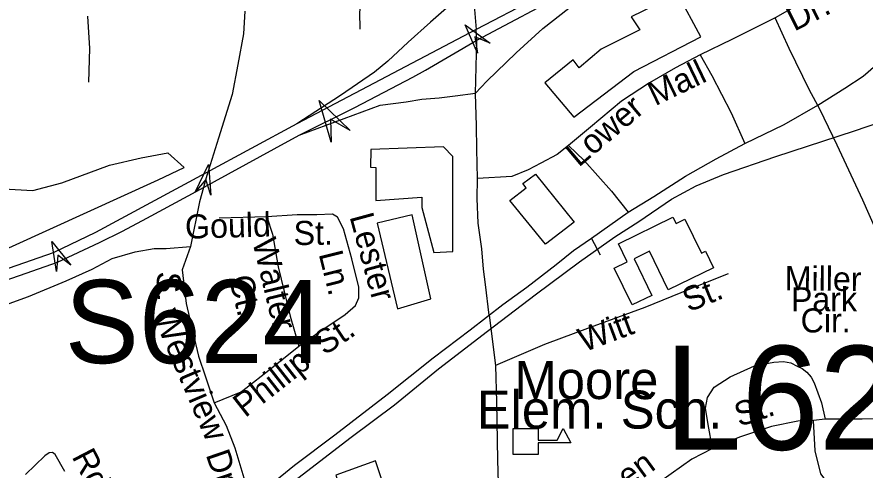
# Model space of a CAD drawing. Extents: x 1547597 to 1699558, y 810033 to 920809.
# Drawn here: x 1618038 to 1621385, y 853152 to 854939 of the extents above; entities that cross this region are included whole.
import ezdxf

# ---------------------------------------------------------------- set-up
doc = ezdxf.new("R2010")
doc.units = 0
for name, color, linetype in [('Exist Cultural Educational Facility High CELL', 7, 'Continuous'), ('Exist Cultural Educational Facility High Label', 7, 'Continuous'), ('Exist Cultural Shopping Center Building Footprint', 7, 'Continuous'), ('Exist Cultural Warehouse Building Footprint', 7, 'Continuous'), ('Exist Hydrographic Creek Single Shore', 7, 'Continuous'), ('Exist Hydrographic Pond Under 1500 Sq Ft', 7, 'Continuous'), ('Exist Railroad Mainline', 7, 'Continuous'), ('Exist Road Non-System Type 51', 7, 'Continuous'), ('Exist Road Non-System Type 51 Label', 7, 'Continuous'), ('Exist Road Primary Interstate Divided Center Attributed', 7, 'Continuous'), ('Exist Road Primary Interstate Ramp 1 Lane Attributed', 7, 'Continuous'), ('Exist Road Primary Interstate Structure Cantilever Sign Number Label', 7, 'Continuous'), ('Exist Road Primary Interstate Structure Ovrhead Sign Attributed CELL', 7, 'Continuous'), ('Exist Road Primary Interstate Structure Ovrhead Sign Number Label', 7, 'Continuous'), ('Exist Road Primary Interstate Structure Single Pole Tsign Attributed CELL', 7, 'Continuous'), ('Exist Road Primary US Structure Non-Sys NCDOT Attributed CELL', 7, 'Continuous'), ('Exist Road Primary US UnDivided 4 Lane Attributed', 7, 'Continuous')]:
    doc.layers.add(name, color=color, linetype=linetype)

msp = doc.modelspace()

# ---------------------------------------------------------------- linework, layer by layer
at = {"layer": 'Exist Cultural Educational Facility High CELL'}
msp.add_lwpolyline([(1619996.5, 853315.8), (1620094.4, 853315.8), (1620094.4, 853269.8), (1620169.5, 853269.8), (1620193.7, 853316.8), (1620222.9, 853260.2), (1620094.4, 853260.2), (1620094.4, 853214.2), (1619996.5, 853214.2)], close=True, dxfattribs=at)
at = {"layer": 'Exist Cultural Shopping Center Building Footprint'}
msp.add_lwpolyline([(1620235.6, 854543.7), (1620472.1, 854724.7), (1620736.4, 854860.4), (1620646, 855031), (1620461.6, 854940.5), (1620496.4, 854888.3), (1620343.4, 854811.7), (1620256.5, 854738.6), (1620232.1, 854769.9), (1620120.8, 854679.5)], close=True, dxfattribs=at)
at = {"layer": 'Exist Cultural Warehouse Building Footprint'}
for points in [[(1619453.4, 854215.2), (1619635.1, 854228.6), (1619635.1, 854188.4), (1619682.9, 854010.3), (1619757.9, 854013.7), (1619757.9, 854389.4), (1619721.1, 854427.7), (1619434.2, 854416.2), (1619432.3, 854347.3), (1619453.4, 854345.3)], [(1620083.9, 854319.4), (1620236.9, 854129.9), (1620124.1, 854043.8), (1619982.5, 854216.1), (1620047.6, 854265.8), (1620034.2, 854283.1)], [(1619459.1, 854125.7), (1619539.4, 853788.8), (1619671.4, 853827.1), (1619596.8, 854158.3)], [(1620411.5, 854045), (1620626.7, 854149.8), (1620639.1, 854124.4), (1620674, 854141.3), (1620739.2, 854007.5), (1620755.2, 854015.3), (1620786.7, 853950.5), (1620608, 853863.6), (1620534.2, 854015.2), (1620473.2, 853985.6), (1620543.6, 853841.1), (1620465.8, 853803.3), (1620394.9, 853949.1), (1620446, 853974)], [(1619295.6, 853132.2), (1619362.3, 852938.5), (1619518.2, 852990.5), (1619452.7, 853188.8)]]:
    msp.add_lwpolyline(points, close=True, dxfattribs=at)
at = {"layer": 'Exist Hydrographic Creek Single Shore'}
msp.add_lwpolyline([(1611594.1, 850857.9), (1612435.7, 851267.3), (1612822.7, 851531.9), (1613218.5, 851977.1), (1613319.3, 852016.9), (1613622.3, 852090.4), (1613757.8, 852160.1), (1613932.3, 852362.2), (1614064.9, 852556.6), (1614161.3, 852672.3), (1614372.7, 852674), (1614458.3, 852674), (1614584.2, 852789.9), (1615148.9, 852985.6), (1615306.6, 853204), (1615898.7, 853406.3), (1616283.8, 853510.1), (1617321.6, 853814.1), (1617885.8, 853975.5), (1618594.7, 854297), (1618697.7, 854345.4)], dxfattribs=at)
at = {"layer": 'Exist Hydrographic Pond Under 1500 Sq Ft'}
msp.add_lwpolyline([(1617885.8, 853975.5), (1617793.7, 854087.5), (1617777.3, 854285), (1617862.8, 854311.4), (1617984.5, 854262), (1618099.7, 854255.4), (1618214.8, 854285), (1618402.3, 854354.2), (1618527.3, 854383.8), (1618632.6, 854403.6), (1618697.7, 854345.4)], dxfattribs=at)
at = {"layer": 'Exist Railroad Mainline'}
for points in [[(1620826, 854318.2), (1621032.6, 854389.6), (1621343.6, 854489.6), (1621650.5, 854595.6), (1621961.6, 854699.6), (1622242.6, 854798.1), (1622615.9, 854910.1), (1622951.9, 855027.5), (1623255.9, 855128.9), (1623550.6, 855233.7), (1623868.5, 855565)], [(1619146.4, 853120.2), (1619356.2, 853281.4), (1619527.7, 853409.2), (1619701.5, 853551), (1619895, 853700.3), (1620082.8, 853844), (1620258.1, 853973.7), (1620397.2, 854071.7), (1620491.9, 854132.7), (1620621, 854220.9), (1620717.5, 854273.6), (1620826, 854318.2)]]:
    msp.add_lwpolyline(points, dxfattribs=at)
at = {"layer": 'Exist Road Non-System Type 51'}
for p, q in [((1619835.8, 855065.6), (1619850.1, 854890.5)), ((1619023.5, 854150.4), (1618835.5, 854145.3)), ((1620340.3, 854000.1), (1620304.9, 854067.4)), ((1619901.7, 853763.3), (1619926.4, 853564.9)), ((1621227.5, 853353.1), (1621181.6, 853347.8))]:
    msp.add_line(p, q, dxfattribs=at)
for points in [[(1621815.5, 855184.2), (1621789.8, 855214.7), (1621759.3, 855245.1), (1621745.3, 855261.5), (1621707.9, 855273.2), (1621683.8, 855270.1), (1621559, 855216), (1621379.8, 855118.6), (1621222.6, 855037.1), (1621106, 854978.9), (1621029.3, 854936)], [(1619392.3, 854890.6), (1619391.2, 854958.4), (1619399.2, 855015.3), (1619414.8, 855062)], [(1618937, 854962.5), (1618931.1, 854872.8), (1618909.7, 854752), (1618887.6, 854634.1), (1618833.2, 854461.7), (1618787.3, 854314.6), (1618758.2, 854209.6), (1618722.6, 854034.3)], [(1618316.2, 854942.6), (1618324.2, 854814.4), (1618320.3, 854682.6)], [(1621029.3, 854936), (1620858.3, 854850.6), (1620733.4, 854790.5)], [(1621205.7, 854575.6), (1621164.9, 854650.1), (1621085.5, 854815.2), (1621029.3, 854936)], [(1619846.9, 854637.8), (1619852.9, 854847.3), (1619850.1, 854890.5)], [(1620733.4, 854790.5), (1620636.8, 854738.1), (1620534, 854679.5), (1620422.9, 854607.3), (1620301.5, 854505.1), (1620214.6, 854432.4)], [(1620733.4, 854790.5), (1620780.1, 854707.9), (1620855.8, 854560.9), (1620910, 854440.1)], [(1619855.7, 854302.7), (1619852.7, 854417.9), (1619851.3, 854510), (1619846.9, 854637.8)], [(1621512.1, 853926.5), (1621461.4, 854023.1), (1621376.5, 854216.4), (1621274, 854433.8), (1621205.7, 854575.6)], [(1620214.6, 854432.4), (1620170.1, 854397.1), (1620105.5, 854362.2), (1620055.2, 854337), (1619990.8, 854309.9), (1619855.7, 854302.7)], [(1620214.6, 854432.4), (1620275.7, 854373.6), (1620383.7, 854252.1), (1620450.4, 854169.1)], [(1619901.7, 853763.3), (1619886.7, 853883.5), (1619879.4, 853945), (1619872.2, 854024.7), (1619857.7, 854126), (1619854.1, 854223.7), (1619855.7, 854302.7)], [(1619149.6, 853640.8), (1619228.4, 853695.6), (1619333.2, 853766.1), (1619373.8, 853801.3), (1619386.2, 853831.3), (1619386.8, 853873.1), (1619358.7, 853985.6), (1619326.5, 854103.9), (1619303.2, 854149.8), (1619282.4, 854161.2), (1619221.4, 854159.4), (1619143.5, 854158.6), (1619023.5, 854150.4)], [(1619023.5, 854150.4), (1619046.3, 854082.1), (1619068.5, 853953.8), (1619115.4, 853759.4), (1619149.6, 853640.8)], [(1617906.8, 853109.7), (1617888.5, 853225.9), (1617851.4, 853408.4), (1617818.4, 853606.8), (1617797.8, 853697), (1617803.9, 853728.7), (1617828.4, 853746.4), (1617933, 853782.9), (1618083.6, 853836.7), (1618232.3, 853898.3), (1618334.9, 853944.9), (1618413, 853987.3), (1618504.4, 854013.1), (1618578.5, 854026), (1618626.7, 854025.9), (1618722.6, 854034.3)], [(1618722.6, 854034.3), (1618689.5, 853942.4), (1618705.2, 853808.9), (1618732, 853695.6), (1618754.7, 853601.3), (1618781.2, 853520.4), (1618816.1, 853418)], [(1620844.7, 853926.4), (1620728.1, 853880.3), (1620515, 853793.6), (1620299.9, 853714.7), (1620119.3, 853647.5), (1619926.4, 853564.9)], [(1618816.1, 853418), (1618923, 853460.3), (1619050.5, 853560.4), (1619149.6, 853640.8)], [(1620782.3, 853237.9), (1620765.6, 853332.1), (1620754.7, 853396.1), (1620763.4, 853438), (1620789.2, 853479.5), (1620852.5, 853520.6), (1620949, 853563.1), (1621025.1, 853577.9), (1621062.4, 853579.8), (1621091.5, 853575.4), (1621116.9, 853562.7), (1621136.1, 853552.9), (1621154.4, 853538.1), (1621171.8, 853518.9), (1621183.7, 853495.7), (1621212.6, 853417.2), (1621227.5, 853353.1)], [(1619926.4, 853564.9), (1619930.1, 853420.1), (1619933.7, 853192.1), (1619940.9, 852964), (1619940.9, 852808.4)], [(1618816.1, 853418), (1618863.1, 853328.2), (1618897.7, 853239.7), (1618932.9, 853121.8), (1618976.3, 853043.6)], [(1621181.6, 853347.8), (1621119.5, 853344.7), (1621015.4, 853324.2), (1620888.9, 853282.1), (1620782.3, 853237.9)], [(1621349.2, 852943.4), (1621333.9, 852997.7), (1621314.7, 853036), (1621267.2, 853072.5), (1621239.7, 853099.1), (1621210.3, 853137.5), (1621187.7, 853227.6), (1621181.6, 853347.8)], [(1621771.3, 853366.9), (1621607.2, 853357.4), (1621373.4, 853352.9), (1621227.5, 853353.1)], [(1618227.1, 853147), (1618188, 853213.5), (1618178, 853220.9), (1618164.1, 853219.9), (1618148.1, 853208.1), (1618071, 853135.4)], [(1620782.3, 853237.9), (1620701.6, 853195.1), (1620578.6, 853108.9), (1620406.7, 852983.5), (1620285.5, 852893.6), (1620215, 852852.6), (1620156.7, 852831.5), (1620060.6, 852816.9), (1619940.9, 852808.4)]]:
    msp.add_lwpolyline(points, dxfattribs=at)
at = {"layer": 'Exist Road Primary Interstate Divided Center Attributed'}
for points in [[(1620811.1, 855399.8), (1620499.1, 855230.4), (1620359, 855156.2), (1620155.6, 855047.9), (1620076.9, 855009.8), (1619850.1, 854890.5)], [(1619852.9, 854847.3), (1620225.4, 855046.5), (1620380.5, 855129.7), (1620640.1, 855261.8)], [(1619850.1, 854890.5), (1619141.5, 854518.4)], [(1619151.8, 854472.5), (1619371.5, 854582.7), (1619599.4, 854702.1), (1619650.1, 854729.3), (1619852.9, 854847.3)], [(1619141.5, 854518.4), (1618781.7, 854323.3)], [(1618762.2, 854260.5), (1619053, 854419.6), (1619151.8, 854472.5)], [(1618781.7, 854323.3), (1618347.5, 854089.3), (1618181.1, 854009.6), (1617714.4, 853846.7), (1617507.1, 853786.4), (1616618.7, 853498.1), (1616353.7, 853411.6), (1616087, 853321), (1615751.4, 853191.6), (1615532.8, 853096.1), (1615205.3, 852935.9), (1614990.7, 852819.7)], [(1614690.2, 852571.5), (1614896, 852695.6), (1615166.9, 852850.2), (1615290.6, 852916.7), (1615364.7, 852951.9), (1615569.9, 853057.8), (1615748.9, 853136.1), (1616016.8, 853250.1), (1616362.8, 853376.9), (1616632.8, 853455.3), (1616933.8, 853552.6), (1617214.4, 853644.2), (1617555.8, 853758.3), (1617810.7, 853841.7), (1617959.7, 853889.5), (1618074.1, 853928.9), (1618197.4, 853971.6), (1618363.8, 854049.5), (1618454.2, 854094.7), (1618550.1, 854145.4), (1618762.2, 854260.5)]]:
    msp.add_lwpolyline(points, dxfattribs=at)
at = {"layer": 'Exist Road Primary Interstate Ramp 1 Lane Attributed'}
for points in [[(1619846.9, 854638.7), (1619892.4, 854685.8), (1620008.2, 854798), (1620113.1, 854894), (1620245.6, 854998.2), (1620321.9, 855061), (1620392.2, 855109.8), (1620463, 855152.4), (1620524.8, 855187.1), (1620640.1, 855261.8)], [(1619836.2, 855057.1), (1619774.9, 855011.6), (1619670, 854919.3), (1619581.3, 854839.7), (1619501.7, 854765.5), (1619449.3, 854722), (1619314, 854629.9), (1619141.5, 854518.4)], [(1619151.8, 854472.5), (1619471, 854591.7), (1619574.1, 854604.4), (1619635.6, 854615.2), (1619704.3, 854620.7), (1619767.6, 854627.9), (1619846.9, 854638.7)]]:
    msp.add_lwpolyline(points, dxfattribs=at)
at = {"layer": 'Exist Road Primary Interstate Structure Ovrhead Sign Attributed CELL'}
msp.add_lwpolyline([(1619277.3, 854445.8), (1619230.9, 854610.1), (1619353.2, 854491), (1619274.6, 854536.8)], close=True, dxfattribs=at)
at = {"layer": 'Exist Road Primary Interstate Structure Single Pole Tsign Attributed CELL'}
msp.add_lwpolyline([(1618193.4, 853935.8), (1618175.5, 854053.9), (1618250.1, 853960.5), (1618199.4, 853999.2)], close=True, dxfattribs=at)
at = {"layer": 'Exist Road Primary US Structure Non-Sys NCDOT Attributed CELL'}
for points in [[(1619855, 854796.4), (1619807, 854908.4), (1619904.6, 854835.4), (1619844.7, 854860.5)], [(1618740.8, 854248), (1618794.2, 854357.6), (1618802.8, 854236), (1618782.6, 854297.8)]]:
    msp.add_lwpolyline(points, close=True, dxfattribs=at)
at = {"layer": 'Exist Road Primary US UnDivided 4 Lane Attributed'}
msp.add_lwpolyline([(1619005.1, 853067.4), (1619132.5, 853171.5), (1619292.2, 853290.9), (1619498.3, 853449.8), (1619680.4, 853595), (1619825.9, 853704.7), (1619955.4, 853804.8), (1620050.2, 853873.3), (1620165.5, 853963.6), (1620234.2, 854018.4), (1620304.9, 854067.4), (1620450.4, 854169.1), (1620551.1, 854231.5), (1620676.2, 854311.6), (1620797.3, 854379.8), (1620910, 854440.1), (1621065, 854515.6), (1621198.5, 854591.3), (1621305.2, 854658), (1621377.2, 854706), (1621496.4, 854809.4)], dxfattribs=at)

# ---------------------------------------------------------------- texts
at = {"layer": 'Exist Cultural Educational Facility High Label'}
for s, p in [('Moore', (1620000.7, 853432.3)), ('Elem. Sch.', (1619851.9, 853315.8))]:
    msp.add_text(s, height=150, dxfattribs=at).set_placement(p)
at = {"layer": 'Exist Road Non-System Type 51 Label'}
for s, rotation, p in [('Dr.', 26.5438, (1621105.3, 854881.2)), ('Mall', 25.6989, (1620556.5, 854586.8)), ('Lower', 40.106, (1620254.4, 854344.2)), ('Gould', 1.5813, (1618702.1, 854064.5)), ('Lester', 285.232, (1619349.6, 854152.4)), ('St.', 0.6036, (1619129.9, 854039.5)), ('Walter', 283.5549, (1618965.7, 854054.7)), ('Ln.', 284.048, (1619227.8, 854005.3)), ('Miller', 359.2549, (1621066.9, 853861.8)), ('S.', 268.1838, (1618591, 853936.2)), ('Ct.', 283.5549, (1618873.8, 853909.6)), ('St.', 22.1484, (1620688.4, 853774)), ('Park', 359.9737, (1621091.9, 853778.5)), ('Westview', 293.1047, (1618573.6, 853758.8)), ('Cir.', 0.0482, (1621130.5, 853694.9)), ('Witt', 20.3968, (1620275.3, 853616.5)), ('St.', 33.9112, (1619251.8, 853602.2)), ('Phillip', 38.1275, (1618938.3, 853356.5)), ('St.', 18.3872, (1620888, 853322.3)), ('Rd.', 297.4529, (1618252.2, 853205.4)), ('Dr.', 288.9124, (1618781.8, 853213.5)), ('Queen', 36.1182, (1620255.7, 852934.3))]:
    msp.add_text(s, height=95, rotation=rotation, dxfattribs=at).set_placement(p)
at = {"layer": 'Exist Road Primary Interstate Structure Cantilever Sign Number Label'}
msp.add_text('L623', height=410.1, dxfattribs=at).set_placement((1620592.1, 853232.3))
at = {"layer": 'Exist Road Primary Interstate Structure Ovrhead Sign Number Label'}
msp.add_text('S624', height=328.08, dxfattribs=at).set_placement((1618226.3, 853574))

doc.saveas('drawing.dxf')
